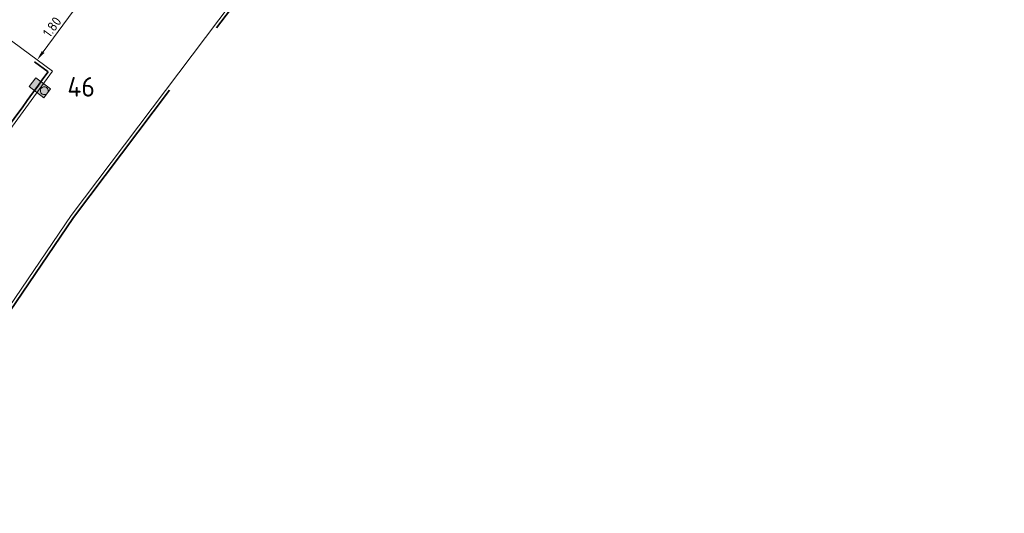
# Model space of a CAD drawing. Header units: metres. Extents: x 92403 to 95147, y 464428 to 465602.
# Tile 459 of 568: x 93272 to 93298, y 465078 to 465091. Entities that reach past the tile are written whole.
import ezdxf

# ---------------------------------------------------------------- set-up
doc = ezdxf.new("R2010")
doc.units = ezdxf.units.M
doc.linetypes.add('VH-OPSLUITBAND_80X200', pattern=[14, 8, -2, 2, -2])
doc.linetypes.add('VH-TROTTOIRBAND', pattern=[15, 5, -2, 2, -2, 2, -2])
doc.layers.get('0').update_dxf_attribs({"linetype": 'CONTINUOUS'})
doc.layers.get('Defpoints').update_dxf_attribs({"linetype": 'CONTINUOUS'})
doc.layers.add('B-XX-KL-ET_LS_OV_LICHTMAST-S', color=7, linetype='CONTINUOUS', lineweight=9, true_color=0xff0026)
for name, color, linetype, lineweight in [('N-WE-IE-MEUBILAIR_WEGMEUBILAIR_LICHTMAST-T25', 7, 'CONTINUOUS', 25), ('N-WE-VH-KANTOPSLUITING_OPSLUITBAND_80X200-G', 7, 'VH-OPSLUITBAND_80X200', 35), ('N-WE-VH-KANTOPSLUITING_TROTTOIRBAND-G', 7, 'VH-TROTTOIRBAND', 35), ('N-WE-VH-KANTOPSLUITING_VOORKANTBAND-G', 50, 'CONTINUOUS', 35), ('X-XX-AL-M', 7, 'CONTINUOUS', 18)]:
    doc.layers.add(name, color=color, linetype=linetype, lineweight=lineweight)
doc.styles.add('NLCS-ISO-M100-T25', font='NLCS-ISO.ttf', dxfattribs={"height": 0.25})
doc.styles.add('NLCS-ISO-M200-T25', font='NLCS-ISO.ttf', dxfattribs={"height": 0.5})
doc.dimstyles.new('NLCS-M100-T25-PIJL_L2_H1', dxfattribs={"dimscale": 0.1, "dimtxt": 2.5, "dimasz": 2.5, "dimexe": 2, "dimexo": 2, "dimgap": 0.7, "dimtad": 1, "dimzin": 0, "dimdsep": 46, "dimtxsty": 'NLCS-ISO-M100-T25', "dimcen": 0, "dimdle": 2, "dimclrd": 256, "dimclre": 256, "dimclrt": 256, "dimadec": 1, "dimazin": 0, "dimtfac": 1, "dimtdec": 3, "dimtofl": 0, "dimtmove": 0, "dimatfit": 3, "dimfxl": 2, "dimfxlon": 1, "dimtfillclr": 256, "dimtolj": 1, "dimtzin": 0, "dimlwd": -1, "dimlwe": -1, "dimarcsym": 0})

# ---------------------------------------------------------------- blocks, each defined once
blk = doc.blocks.new('lichtmast + lumia')
at = {"linetype": 'Continuous', "true_color": 0xffffff}
h = blk.add_hatch(color=7, dxfattribs=at)
h.dxf.hatch_style = 1
h.paths.add_polyline_path([(0.168, 0.014), (-0.144, 0.366), (-0.353, 0.18), (-0.041, -0.172)])
at = {"color": 18, "true_color": 0x000000}
blk.add_lwpolyline([(0.168, 0.014), (-0.144, 0.366), (-0.353, 0.18), (-0.041, -0.172)], close=True, dxfattribs=at)
at = {"color": 18, "linetype": 'Continuous', "true_color": 0x000000}
blk.add_lwpolyline([(0.101, 0, 1), (-0.101, 0, 1), (0.101, 0)], format="xyb", close=True, dxfattribs=at)
blk = doc.blocks.new('*D77')
at = {"layer": 'Defpoints', "color": 0, "transparency": 16777216}
for p in [(93273.989, 465091.309), (93274.381, 465091.02), (93273.312, 465089.572)]:
    blk.add_point(p, dxfattribs=at)
at = {"layer": 'X-XX-AL-M', "transparency": 16777216}
for p, q in [((93274.15, 465091.191), (93273.828, 465091.428)), ((93273.069, 465090.062), (93273.84, 465091.108)), ((93273.081, 465089.742), (93272.759, 465089.98))]:
    blk.add_line(p, q, dxfattribs=at)
for points in [[(93273.807, 465091.133), (93273.874, 465091.084), (93273.989, 465091.309)], [(93273.035, 465090.087), (93273.102, 465090.037), (93272.92, 465089.861)]]:
    blk.add_solid(points, dxfattribs=at)
at = {"layer": 'X-XX-AL-M', "transparency": 16777216, "insert": (93273.298, 465090.701), "char_height": 0.25, "attachment_point": 5, "rotation": 53.5791, "style": 'NLCS-ISO-M100-T25'}
blk.add_mtext('\\A1;1.80', dxfattribs=at)

msp = doc.modelspace()

# ---------------------------------------------------------------- linework, layer by layer
at = {"layer": 'N-WE-VH-KANTOPSLUITING_OPSLUITBAND_80X200-G', "flags": 128}
for points in [[(93244.789002, 465037.582147), (93241.874072, 465039.046964), (93246.8623, 465046.334904), (93252.442, 465054.487), (93266.811, 465075.425), (93270.821, 465081.386), (93271.143315, 465081.859567), (93273.847, 465085.832), (93283.12, 465098.14), (93292.47, 465109.74), (93306.390553, 465126.918505, -0.465838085), (93312.51396, 465127.028033), (93315.78, 465123.28), (93312.87, 465121.05)], [(93268.118967, 465085.712268), (93268.944534, 465085.14664, 0.41394681), (93270.223004, 465085.384914), (93271.066672, 465086.613256, -0.002639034), (93273.200248, 465089.554692), (93271.652291, 465090.690575)]]:
    msp.add_lwpolyline(points, format="xyb", dxfattribs=at)
at = {"layer": 'N-WE-VH-KANTOPSLUITING_TROTTOIRBAND-G', "lineweight": 15, "flags": 128}
msp.add_lwpolyline([(93307.2554, 465134.213163), (93305.496225, 465132.325997, 0.002109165), (93300.865681, 465126.963237, 0.414370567), (93300.898591, 465126.540137), (93301.848378, 465125.727882, -0.415214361), (93301.897897, 465125.093118, 0.007261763), (93286.358589, 465106.365515, -0.413920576), (93285.725872, 465106.297069), (93284.752156, 465107.080844, 0.414370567), (93284.330248, 465107.035132, 0.00177428), (93280.611921, 465102.376875, 0.01329013), (93269.495238, 465087.7166, 0.000338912), (93267.136535, 465084.279278)], format="xyb", dxfattribs=at)
at = {"layer": 'N-WE-VH-KANTOPSLUITING_VOORKANTBAND-G', "linetype": 'Continuous', "lineweight": 15}
for points in [[(93244.75308, 465037.510665), (93241.75634, 465039.016593), (93246.796283, 465046.38009), (93252.376011, 465054.532226), (93266.744829, 465075.469961), (93270.754743, 465081.430833), (93271.07718, 465081.904579), (93273.781947, 465085.878603), (93283.056893, 465098.189185), (93292.40778, 465109.790286), (93306.328398, 465126.968872, -0.465838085), (93312.574273, 465127.08059), (93315.896286, 465123.268324), (93312.918661, 465120.986501)], [(93268.07375, 465085.646272), (93268.899318, 465085.080644, 0.41394681), (93270.288958, 465085.339637), (93271.132154, 465086.56729, -0.002696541), (93273.312067, 465089.571867), (93271.699612, 465090.755079)]]:
    msp.add_lwpolyline(points, format="xyb", dxfattribs=at)
at = {"layer": 'N-WE-VH-KANTOPSLUITING_VOORKANTBAND-G', "linetype": 'Continuous', "lineweight": 15, "flags": 128}
msp.add_lwpolyline([(93301.783977, 465125.1907, 0.007261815), (93286.241774, 465106.459612, -0.413920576), (93285.819858, 465106.413974), (93284.846212, 465107.197693, 0.414370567), (93284.213349, 465107.129124, 0.001774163), (93280.494603, 465102.470345, 0.013290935), (93269.372469, 465087.802798, 0.001070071), (93261.94068, 465076.938492, 0.414256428), (93262.059419, 465076.313224), (93263.092724, 465075.609849, -0.414903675), (93263.171891, 465075.193016, 0.000416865), (93260.292209, 465070.95409), (93248.10503, 465053.06636, 0.000280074), (93241.017167, 465042.617326, -0.414082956), (93240.600518, 465042.537221), (93239.565661, 465043.238307, 0.414225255), (93238.940701, 465043.118132, 0.000139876), (93235.40494, 465037.895476), (93230.009944, 465029.926391, -0.000219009), (93229.35796, 465028.955671)], format="xyb", dxfattribs=at)

# ---------------------------------------------------------------- block references
at = {"layer": 'B-XX-KL-ET_LS_OV_LICHTMAST-S', "linetype": 'Continuous', "rotation": 11.17815703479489}
msp.add_blockref('lichtmast + lumia', (93273.098128, 465089.070006), dxfattribs=at)

# ---------------------------------------------------------------- texts
at = {"layer": 'N-WE-IE-MEUBILAIR_WEGMEUBILAIR_LICHTMAST-T25', "insert": (93273.688276, 465089.420619), "char_height": 0.5, "attachment_point": 1, "style": 'NLCS-ISO-M200-T25'}
msp.add_mtext_dynamic_manual_height_columns('46', width=3.78348824, gutter_width=6.25, heights=[0], dxfattribs=at)

# ---------------------------------------------------------------- dimensions: what is measured, and where the dimension line sits
at = {"layer": 'X-XX-AL-M'}
dim = msp.add_aligned_dim(p1=(93273.312067, 465089.571867), p2=(93274.380752, 465091.020292), distance=0.487036, dimstyle='NLCS-M100-T25-PIJL_L2_H1', dxfattribs=at)
dim.commit()
dim.dimension.update_dxf_attribs({"geometry": '*D77', "text_midpoint": (93273.297591, 465090.701013)})

doc.saveas('drawing.dxf')
